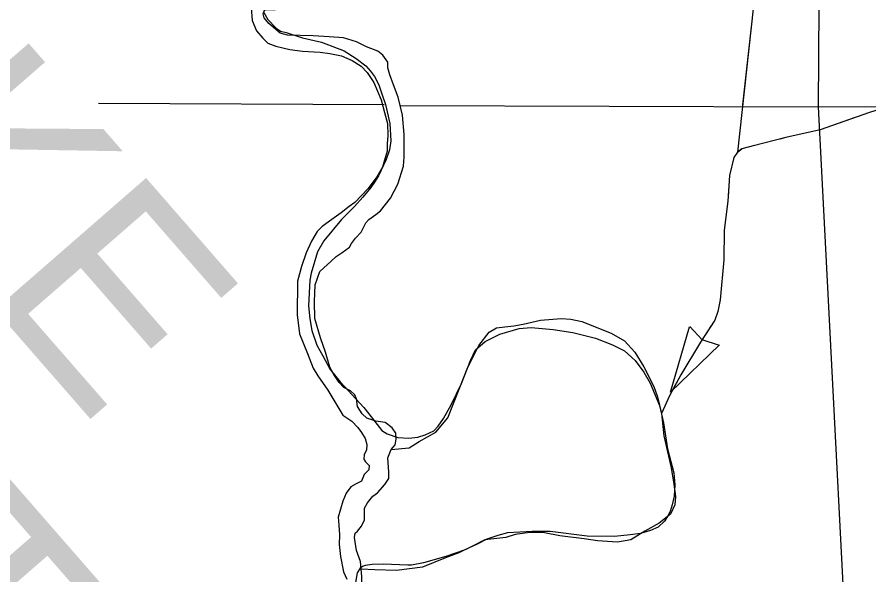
# Model space of a CAD drawing. Extents: x 8749 to 11879, y 13275 to 15339.
# Drawn here: x 9809.8 to 9895.8, y 14358 to 14414.3 of the extents above; entities that cross this region are included whole.
import ezdxf

# ---------------------------------------------------------------- set-up
doc = ezdxf.new("R2010")
doc.units = 0
for name, color, linetype in [('Level 2', 7, 'Continuous'), ('Level 35', 7, 'Continuous'), ('Level 43', 7, 'Continuous'), ('Level 5', 7, 'Continuous'), ('Level 9', 7, 'Continuous'), ('R_Draft', 7, 'Continuous')]:
    doc.layers.add(name, color=color, linetype=linetype)

msp = doc.modelspace()

# ---------------------------------------------------------------- linework, layer by layer
at = {"layer": 'Level 2'}
for points in [[(9834.722, 14414.778), (9835.145, 14414.079), (9835.975, 14413.184), (9836.414, 14412.891), (9836.983, 14412.745), (9838.626, 14412.208), (9840.546, 14411.769), (9842.84, 14410.891), (9844.044, 14410.143), (9845.036, 14409.395), (9845.492, 14408.858), (9845.898, 14408.305), (9846.321, 14407.476), (9846.679, 14406.467), (9847.005, 14405.492), (9847.46, 14403.573), (9847.542, 14401.816), (9847.395, 14400.922), (9847.086, 14399.946), (9846.305, 14398.287), (9845.98, 14397.75), (9845.541, 14397.116), (9844.711, 14396.124), (9843.865, 14395.181), (9842.563, 14393.896), (9840.774, 14391.733), (9840.156, 14390.627), (9839.505, 14388.48), (9839.359, 14387.749), (9839.228, 14385.163), (9839.375, 14383.862), (9839.57, 14382.691), (9840.091, 14381.211), (9840.676, 14380.137), (9841.441, 14378.755), (9842.417, 14377.503), (9844.825, 14374.917), (9845.703, 14373.811), (9846.647, 14372.591), (9847.184, 14372.233), (9848.257, 14371.876), (9849.347, 14371.827), (9850.275, 14371.924), (9851.023, 14372.152), (9851.869, 14372.559), (9852.308, 14373.014), (9852.845, 14373.811), (9853.642, 14375.161), (9854.683, 14377.34), (9855.589, 14379.661), (9856.089, 14380.733), (9857.054, 14381.555), (9858.533, 14382.302), (9860.475, 14382.866), (9861.695, 14382.979), (9863.931, 14382.776), (9865.919, 14382.482), (9868.178, 14381.895), (9869.917, 14381.241), (9871.114, 14380.631), (9872.198, 14379.66), (9873.079, 14378.463), (9873.689, 14377.357), (9874.638, 14375.099), (9875.067, 14373.36), (9875.451, 14370.74), (9876.083, 14368.302), (9876.196, 14367.105), (9876.129, 14365.953), (9875.925, 14365.073), (9875.722, 14364.395), (9875.47, 14363.893), (9875.135, 14363.424), (9874.502, 14362.815), (9873.723, 14362.496), (9872.733, 14362.189), (9871.675, 14362.041), (9870.093, 14361.871), (9867.343, 14361.908), (9863.624, 14362.39), (9861.798, 14362.39), (9859.319, 14362.27), (9858.354, 14361.994), (9857.235, 14361.615), (9856.305, 14361.151), (9854.928, 14360.496), (9853.106, 14359.857), (9850.827, 14359.223), (9849.629, 14358.988), (9849.263, 14358.993)], [(9834.722, 14414.778), (9835.145, 14414.079), (9835.975, 14413.184), (9836.414, 14412.891), (9836.983, 14412.745), (9838.626, 14412.208), (9840.546, 14411.769), (9842.84, 14410.891), (9844.044, 14410.143), (9845.036, 14409.395), (9845.492, 14408.858), (9845.898, 14408.305), (9846.321, 14407.476), (9846.679, 14406.467), (9847.005, 14405.492), (9847.46, 14403.573), (9847.542, 14401.816), (9847.395, 14400.922), (9847.086, 14399.946), (9846.305, 14398.287), (9845.98, 14397.75), (9845.541, 14397.116), (9844.711, 14396.124), (9843.865, 14395.181), (9842.563, 14393.896), (9840.774, 14391.733), (9840.156, 14390.627), (9839.505, 14388.48), (9839.359, 14387.749), (9839.228, 14385.163), (9839.375, 14383.862), (9839.57, 14382.691), (9840.091, 14381.211), (9840.676, 14380.137), (9841.441, 14378.755), (9842.417, 14377.503), (9844.825, 14374.917), (9845.703, 14373.811), (9846.647, 14372.591), (9847.184, 14372.233), (9848.257, 14371.876), (9849.347, 14371.827), (9850.275, 14371.924), (9851.023, 14372.152), (9851.869, 14372.559), (9852.308, 14373.014), (9852.845, 14373.811), (9853.642, 14375.161), (9854.683, 14377.34), (9855.589, 14379.661), (9856.089, 14380.733), (9857.054, 14381.555), (9858.533, 14382.302), (9860.475, 14382.866), (9861.695, 14382.979), (9863.931, 14382.776), (9865.919, 14382.482), (9868.178, 14381.895), (9869.917, 14381.241), (9871.114, 14380.631), (9872.198, 14379.66), (9873.079, 14378.463), (9873.689, 14377.357), (9874.638, 14375.099), (9875.067, 14373.36), (9875.451, 14370.74), (9876.083, 14368.302), (9876.196, 14367.105), (9876.129, 14365.953), (9875.925, 14365.073), (9875.722, 14364.395), (9875.47, 14363.893), (9875.135, 14363.424), (9874.502, 14362.815), (9873.723, 14362.496), (9872.733, 14362.189), (9871.675, 14362.041), (9870.093, 14361.871), (9867.343, 14361.908), (9863.624, 14362.39), (9861.798, 14362.39), (9859.319, 14362.27), (9858.354, 14361.994), (9857.235, 14361.615), (9856.305, 14361.151), (9854.928, 14360.496), (9853.106, 14359.857), (9850.827, 14359.223), (9849.629, 14358.988), (9849.263, 14358.993)], [(9849.263, 14358.993), (9846.779, 14359.079), (9845.671, 14359.048), (9844.953, 14358.955), (9844.672, 14358.845), (9844.438, 14358.674), (9844.157, 14358.206), (9843.97, 14357.254)], [(9849.263, 14358.993), (9846.779, 14359.079), (9845.671, 14359.048), (9844.953, 14358.955), (9844.672, 14358.845), (9844.438, 14358.674), (9844.157, 14358.206), (9843.97, 14357.254)]]:
    msp.add_lwpolyline(points, dxfattribs=at)
at = {"layer": 'Level 35'}
for points in [[(9836.373, 14412.684), (9835.234, 14413.646), (9834.778, 14414.229), (9834.677, 14414.634), (9834.803, 14415.014), (9835.031, 14415.065), (9835.74, 14415.04), (9836.778, 14415.242), (9838.322, 14415.622), (9839.106, 14416.154), (9839.587, 14416.433), (9840.043, 14416.535), (9840.6, 14416.611), (9840.816, 14416.746)], [(9836.373, 14412.684), (9835.234, 14413.646), (9834.778, 14414.229), (9834.677, 14414.634), (9834.803, 14415.014), (9835.031, 14415.065), (9835.74, 14415.04), (9836.778, 14415.242), (9838.322, 14415.622), (9839.106, 14416.154), (9839.587, 14416.433), (9840.043, 14416.535), (9840.6, 14416.611), (9840.816, 14416.746)], [(9833.447, 14415.234), (9833.556, 14413.975), (9833.982, 14412.917), (9834.646, 14412.181), (9835.145, 14411.686), (9835.948, 14411.37), (9837.344, 14411.026), (9838.631, 14410.869), (9840.42, 14410.78), (9841.398, 14410.626), (9842.556, 14410.414), (9843.657, 14409.941), (9844.556, 14409.36), (9845.164, 14408.7), (9845.837, 14407.723), (9846.577, 14405.965), (9846.896, 14404.674), (9847.203, 14403.555), (9847.237, 14402.351), (9847.187, 14401.522), (9847.173, 14400.762), (9846.92, 14399.86), (9846.703, 14399.176), (9846.138, 14398.202), (9845.258, 14397.007), (9843.908, 14395.593), (9843.33, 14395.189), (9842.537, 14394.563), (9841.584, 14393.896), (9840.61, 14393.173), (9840.107, 14392.67), (9839.54, 14391.688), (9839.009, 14390.524), (9838.537, 14389.15), (9838.145, 14387.668), (9838.09, 14384.267), (9838.317, 14382.329), (9839.134, 14380.349), (9839.699, 14378.872), (9840.17, 14378.085), (9841.175, 14376.671), (9842.714, 14374.125), (9843.619, 14373.51), (9844.202, 14372.874), (9844.585, 14372.376), (9844.948, 14371.778)], [(9833.447, 14415.234), (9833.556, 14413.975), (9833.982, 14412.917), (9834.646, 14412.181), (9835.145, 14411.686), (9835.948, 14411.37), (9837.344, 14411.026), (9838.631, 14410.869), (9840.42, 14410.78), (9841.398, 14410.626), (9842.556, 14410.414), (9843.657, 14409.941), (9844.556, 14409.36), (9845.164, 14408.7), (9845.837, 14407.723), (9846.577, 14405.965), (9846.896, 14404.674), (9847.203, 14403.555), (9847.237, 14402.351), (9847.187, 14401.522), (9847.173, 14400.762), (9846.92, 14399.86), (9846.703, 14399.176), (9846.138, 14398.202), (9845.258, 14397.007), (9843.908, 14395.593), (9843.33, 14395.189), (9842.537, 14394.563), (9841.584, 14393.896), (9840.61, 14393.173), (9840.107, 14392.67), (9839.54, 14391.688), (9839.009, 14390.524), (9838.537, 14389.15), (9838.145, 14387.668), (9838.09, 14384.267), (9838.317, 14382.329), (9839.134, 14380.349), (9839.699, 14378.872), (9840.17, 14378.085), (9841.175, 14376.671), (9842.714, 14374.125), (9843.619, 14373.51), (9844.202, 14372.874), (9844.585, 14372.376), (9844.948, 14371.778)], [(9839.717, 14412.417), (9837.132, 14412.481), (9836.373, 14412.684)], [(9839.717, 14412.417), (9837.132, 14412.481), (9836.373, 14412.684)], [(9847.814, 14407.48), (9847.459, 14408.478), (9847.257, 14409.187), (9847.257, 14409.77), (9846.725, 14410.454), (9846.244, 14410.859), (9845.105, 14411.316), (9844.093, 14411.797), (9842.777, 14412.228), (9841.308, 14412.329), (9839.717, 14412.417)], [(9847.814, 14407.48), (9847.459, 14408.478), (9847.257, 14409.187), (9847.257, 14409.77), (9846.725, 14410.454), (9846.244, 14410.859), (9845.105, 14411.316), (9844.093, 14411.797), (9842.777, 14412.228), (9841.308, 14412.329), (9839.717, 14412.417)], [(9848.877, 14400.193), (9848.877, 14402.463), (9848.725, 14404.414), (9848.269, 14406.238), (9847.814, 14407.48)], [(9848.877, 14400.193), (9848.877, 14402.463), (9848.725, 14404.414), (9848.269, 14406.238), (9847.814, 14407.48)], [(9846.497, 14394.746), (9847.51, 14396.038), (9848.244, 14397.457), (9848.826, 14399.256), (9848.877, 14400.193)], [(9846.497, 14394.746), (9847.51, 14396.038), (9848.244, 14397.457), (9848.826, 14399.256), (9848.877, 14400.193)], [(9839.84, 14385.588), (9839.916, 14387.273), (9840.397, 14388.615), (9841.511, 14389.679), (9842.043, 14390.135), (9842.625, 14390.566), (9843.359, 14391.073), (9843.587, 14391.453), (9843.992, 14392.01), (9844.548, 14392.618), (9845.029, 14393.556), (9845.333, 14393.885), (9846.042, 14394.392), (9846.497, 14394.746)], [(9839.84, 14385.588), (9839.916, 14387.273), (9840.397, 14388.615), (9841.511, 14389.679), (9842.043, 14390.135), (9842.625, 14390.566), (9843.359, 14391.073), (9843.587, 14391.453), (9843.992, 14392.01), (9844.548, 14392.618), (9845.029, 14393.556), (9845.333, 14393.885), (9846.042, 14394.392), (9846.497, 14394.746)], [(9840.448, 14381.95), (9839.866, 14383.89), (9839.84, 14385.588)], [(9840.448, 14381.95), (9839.866, 14383.89), (9839.84, 14385.588)], [(9855.858, 14380.017), (9856.435, 14381.147), (9857.464, 14382.504), (9858.217, 14382.931), (9859.045, 14383.031), (9859.949, 14383.132), (9860.902, 14383.333), (9862.634, 14383.709), (9864.742, 14383.885), (9865.695, 14383.81), (9866.799, 14383.584), (9869.76, 14382.403), (9871.116, 14381.65), (9872.144, 14380.494), (9873.073, 14379.012), (9874.077, 14377.028), (9874.453, 14375.998)], [(9855.858, 14380.017), (9856.435, 14381.147), (9857.464, 14382.504), (9858.217, 14382.931), (9859.045, 14383.031), (9859.949, 14383.132), (9860.902, 14383.333), (9862.634, 14383.709), (9864.742, 14383.885), (9865.695, 14383.81), (9866.799, 14383.584), (9869.76, 14382.403), (9871.116, 14381.65), (9872.144, 14380.494), (9873.073, 14379.012), (9874.077, 14377.028), (9874.453, 14375.998)], [(9847.358, 14368.388), (9847.232, 14369.839), (9847.586, 14370.65), (9847.991, 14371.132), (9848.067, 14371.714), (9848.041, 14372.322), (9847.687, 14372.854), (9846.978, 14373.386), (9846.017, 14373.513), (9845.131, 14373.817), (9844.65, 14374.273), (9844.194, 14375.008), (9844.093, 14375.793), (9843.916, 14376.173), (9843.485, 14376.604), (9842.802, 14376.908), (9842.346, 14377.415), (9841.789, 14378.225), (9841.384, 14378.985), (9840.954, 14380.505), (9840.448, 14381.95)], [(9847.358, 14368.388), (9847.232, 14369.839), (9847.586, 14370.65), (9847.991, 14371.132), (9848.067, 14371.714), (9848.041, 14372.322), (9847.687, 14372.854), (9846.978, 14373.386), (9846.017, 14373.513), (9845.131, 14373.817), (9844.65, 14374.273), (9844.194, 14375.008), (9844.093, 14375.793), (9843.916, 14376.173), (9843.485, 14376.604), (9842.802, 14376.908), (9842.346, 14377.415), (9841.789, 14378.225), (9841.384, 14378.985), (9840.954, 14380.505), (9840.448, 14381.95)], [(9847.586, 14370.65), (9849.384, 14370.849), (9850.413, 14371.477), (9852.069, 14372.432), (9853.299, 14373.863), (9854.503, 14376.928), (9855.306, 14378.987), (9855.858, 14380.017)], [(9847.586, 14370.65), (9849.384, 14370.849), (9850.413, 14371.477), (9852.069, 14372.432), (9853.299, 14373.863), (9854.503, 14376.928), (9855.306, 14378.987), (9855.858, 14380.017)], [(9874.453, 14375.998), (9874.847, 14374.298), (9875.098, 14372.038), (9875.826, 14368.823), (9876.102, 14367.165), (9876.277, 14365.909), (9876.202, 14365.08), (9875.75, 14364.126), (9874.621, 14363.222), (9873.166, 14362.418), (9871.76, 14361.539), (9870.405, 14361.313), (9868.398, 14361.463), (9867.043, 14361.664), (9864.584, 14361.941), (9863.053, 14362.242)], [(9874.453, 14375.998), (9874.847, 14374.298), (9875.098, 14372.038), (9875.826, 14368.823), (9876.102, 14367.165), (9876.277, 14365.909), (9876.202, 14365.08), (9875.75, 14364.126), (9874.621, 14363.222), (9873.166, 14362.418), (9871.76, 14361.539), (9870.405, 14361.313), (9868.398, 14361.463), (9867.043, 14361.664), (9864.584, 14361.941), (9863.053, 14362.242)], [(9844.948, 14371.778), (9845.132, 14371.179), (9845.096, 14370.599), (9844.86, 14370.177), (9844.818, 14369.693), (9844.975, 14369.41), (9845.352, 14369.064), (9845.324, 14368.601), (9844.869, 14368.137), (9844.599, 14367.461), (9844.033, 14367.21), (9843.498, 14366.905), (9843.027, 14366.276), (9842.714, 14365.45), (9842.243, 14363.847), (9842.306, 14363.03), (9842.383, 14362.049), (9842.337, 14361.081), (9842.463, 14359.855), (9842.768, 14358.325), (9843.092, 14357.587)], [(9844.948, 14371.778), (9845.132, 14371.179), (9845.096, 14370.599), (9844.86, 14370.177), (9844.818, 14369.693), (9844.975, 14369.41), (9845.352, 14369.064), (9845.324, 14368.601), (9844.869, 14368.137), (9844.599, 14367.461), (9844.033, 14367.21), (9843.498, 14366.905), (9843.027, 14366.276), (9842.714, 14365.45), (9842.243, 14363.847), (9842.306, 14363.03), (9842.383, 14362.049), (9842.337, 14361.081), (9842.463, 14359.855), (9842.768, 14358.325), (9843.092, 14357.587)], [(9846.163, 14354.41), (9844.979, 14355.619), (9844.599, 14356.328), (9844.624, 14357.848), (9844.472, 14359.368), (9844.093, 14360.458), (9843.89, 14361.775), (9843.941, 14362.206), (9844.194, 14362.409), (9844.599, 14362.941), (9844.903, 14363.574), (9844.877, 14364.739), (9845.181, 14365.297), (9845.738, 14365.955), (9846.194, 14366.285), (9846.953, 14367.121), (9847.333, 14367.729), (9847.358, 14368.388)], [(9846.163, 14354.41), (9844.979, 14355.619), (9844.599, 14356.328), (9844.624, 14357.848), (9844.472, 14359.368), (9844.093, 14360.458), (9843.89, 14361.775), (9843.941, 14362.206), (9844.194, 14362.409), (9844.599, 14362.941), (9844.903, 14363.574), (9844.877, 14364.739), (9845.181, 14365.297), (9845.738, 14365.955), (9846.194, 14366.285), (9846.953, 14367.121), (9847.333, 14367.729), (9847.358, 14368.388)], [(9863.053, 14362.242), (9861.577, 14362.297), (9860.072, 14362.071), (9859.143, 14361.795), (9857.035, 14361.544), (9855.705, 14360.891), (9854.4, 14360.238), (9853.07, 14359.735), (9850.737, 14358.806), (9848.127, 14358.454), (9845.944, 14358.505), (9844.551, 14358.579)], [(9863.053, 14362.242), (9861.577, 14362.297), (9860.072, 14362.071), (9859.143, 14361.795), (9857.035, 14361.544), (9855.705, 14360.891), (9854.4, 14360.238), (9853.07, 14359.735), (9850.737, 14358.806), (9848.127, 14358.454), (9845.944, 14358.505), (9844.551, 14358.579)]]:
    msp.add_lwpolyline(points, dxfattribs=at)
at = {"layer": 'Level 43'}
for p, q in [((9875.767, 14376.466), (9877.667, 14383.062)), ((9877.71, 14383.091), (9878.942, 14381.742)), ((9875.767, 14376.466), (9880.71, 14381.228)), ((9880.702, 14381.176), (9878.962, 14381.729))]:
    msp.add_line(p, q, dxfattribs=at)
for points in [[(9885.989, 14430.363), (9884.335, 14417.337), (9882.506, 14400.681)], [(9883.895, 14413.332), (9883.031, 14405.459)], [(9900.67, 14406.181), (9895.823, 14404.683), (9890.855, 14402.924), (9887.392, 14402.146), (9882.958, 14401.008)], [(9894.384, 14404.173), (9890.855, 14402.924), (9887.392, 14402.146), (9886.785, 14401.99)], [(9882.742, 14402.835), (9882.506, 14400.681), (9882.958, 14401.008), (9882.506, 14400.681), (9882.155, 14400.154), (9881.703, 14398.32), (9881.58, 14396.208)], [(9882.958, 14401.008), (9882.506, 14400.681), (9882.155, 14400.154), (9881.703, 14398.32), (9881.552, 14395.733), (9881.176, 14392.795), (9881.151, 14389.806), (9880.774, 14385.782), (9880.523, 14384.601), (9880.222, 14383.722), (9878.792, 14381.487), (9876.809, 14378.196), (9875.655, 14376.087), (9874.847, 14374.298)], [(9884.227, 14401.334), (9882.958, 14401.008)], [(9881.277, 14393.586), (9881.176, 14392.795), (9881.151, 14389.806), (9880.774, 14385.782), (9880.755, 14385.692)], [(9879.901, 14383.22), (9878.792, 14381.487), (9876.809, 14378.196), (9875.84, 14376.424)]]:
    msp.add_lwpolyline(points, dxfattribs=at)
at = {"layer": 'Level 5'}
for points in [[(9890.973, 14456.301), (9890.668, 14405.267)], [(9846.863, 14405.454), (9818.039, 14405.575)], [(9848.483, 14405.382), (9890.668, 14405.267)], [(9890.668, 14405.267), (10002.991, 14405.769)], [(9890.668, 14405.267), (9894.667, 14327.753)]]:
    msp.add_lwpolyline(points, dxfattribs=at)
at = {"layer": 'Level 9'}
for points in [[(9833.447, 14415.234), (9833.556, 14413.975), (9833.982, 14412.917), (9834.646, 14412.181), (9835.145, 14411.686), (9835.948, 14411.37), (9837.344, 14411.026), (9838.631, 14410.869), (9840.42, 14410.78), (9841.398, 14410.626), (9842.556, 14410.414), (9843.657, 14409.941), (9844.556, 14409.36), (9845.164, 14408.7), (9845.837, 14407.723), (9846.577, 14405.965), (9846.896, 14404.674), (9847.203, 14403.555), (9847.237, 14402.351), (9847.187, 14401.522), (9847.173, 14400.762), (9846.92, 14399.86), (9846.703, 14399.176), (9846.138, 14398.202), (9845.258, 14397.007), (9843.908, 14395.593), (9843.33, 14395.189), (9842.537, 14394.563), (9841.584, 14393.896), (9840.61, 14393.173), (9840.107, 14392.67), (9839.54, 14391.688), (9839.009, 14390.524), (9838.537, 14389.15), (9838.145, 14387.668), (9838.09, 14384.267), (9838.317, 14382.329)], [(9838.317, 14382.329), (9839.134, 14380.349), (9839.699, 14378.872), (9840.17, 14378.085), (9841.175, 14376.671), (9842.714, 14374.125), (9843.619, 14373.51), (9844.202, 14372.874), (9844.585, 14372.376), (9844.948, 14371.778)], [(9844.948, 14371.778), (9845.132, 14371.179), (9845.096, 14370.599), (9844.86, 14370.177), (9844.818, 14369.693), (9844.975, 14369.41), (9845.352, 14369.064), (9845.324, 14368.601), (9844.869, 14368.137), (9844.599, 14367.461), (9844.033, 14367.21), (9843.498, 14366.905), (9843.027, 14366.276), (9842.714, 14365.45), (9842.243, 14363.847), (9842.306, 14363.03), (9842.383, 14362.049), (9842.337, 14361.081), (9842.463, 14359.855), (9842.768, 14358.325), (9843.092, 14357.587)]]:
    msp.add_lwpolyline(points, dxfattribs=at)

# ---------------------------------------------------------------- texts
at = {"layer": 'R_Draft'}
for s, p in [('PIKE ', (9777.531, 14419.304)), ('COUNTY', (9740.808, 14415.288))]:
    msp.add_text(s, height=20.2145, rotation=311.0766, dxfattribs=at).set_placement(p)

doc.saveas('drawing.dxf')
